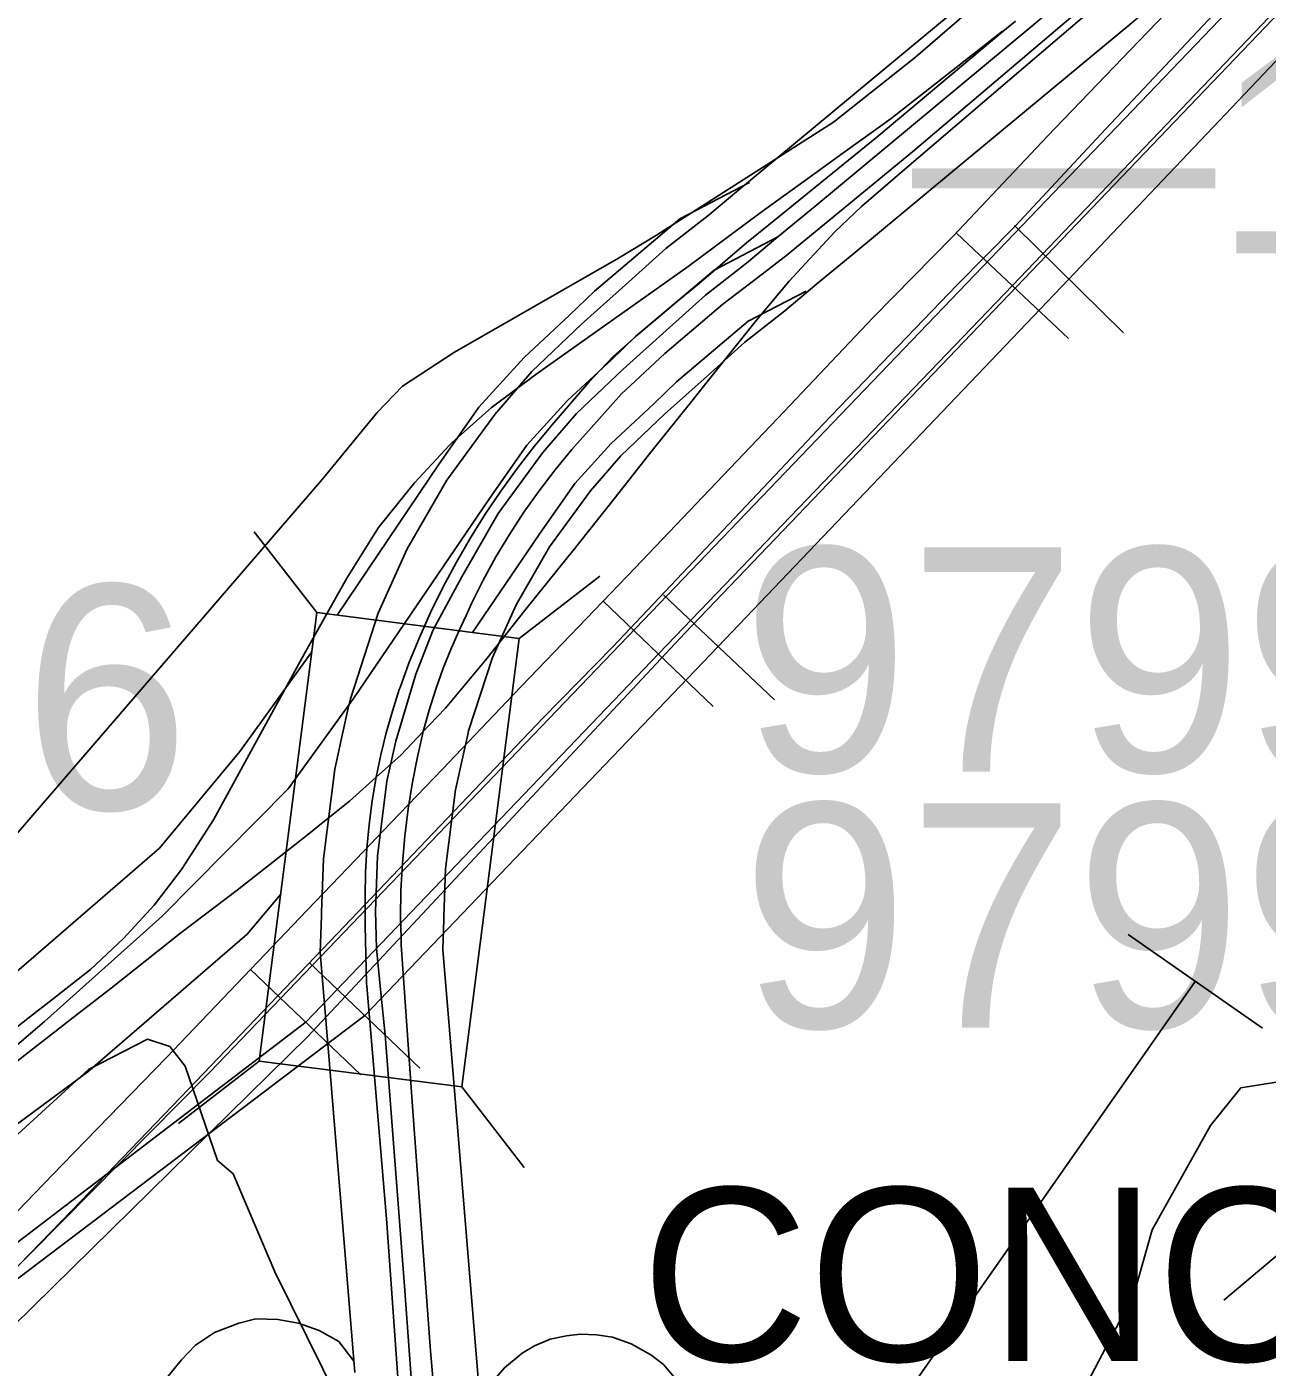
# Model space of a CAD drawing. Extents: x -157.2 to -99.3, y 12.2 to 46.2.
# Drawn here: x -145.11 to -144.502, y 40.292 to 40.949 of the extents above; entities that cross this region are included whole.
import ezdxf

# ---------------------------------------------------------------- set-up
doc = ezdxf.new("R2010")
doc.units = 0
for name, color, linetype in [('tdCoCityStreetMajor', 7, 'Continuous'), ('tdCoDivCarto', 7, 'Continuous'), ('tdCoHydroRiver', 7, 'Continuous'), ('tdCoPipe', 7, 'Continuous'), ('tdCoPriCL', 7, 'Continuous'), ('tdCoPriDiv', 7, 'Continuous'), ('tdCoPriRamp', 7, 'Continuous'), ('tdCoRRCL', 7, 'Continuous'), ('tdCoStrucNonDivPri', 7, 'Continuous'), ('tdCoStrucPriMaintName', 7, 'Continuous'), ('tdCoStrucSecCoName', 7, 'Continuous'), ('tdStHwyPriRefPost1', 7, 'Continuous'), ('tdStHwyPriRefPost5', 7, 'Continuous')]:
    doc.layers.add(name, color=color, linetype=linetype)

msp = doc.modelspace()

# ---------------------------------------------------------------- linework, layer by layer
at = {"layer": 'tdCoCityStreetMajor'}
msp.add_lwpolyline([(-145.15936, 40.41409), (-145.1635, 40.42006), (-145.17687, 40.43974), (-145.18144, 40.45434), (-145.18004, 40.46823), (-145.17705, 40.47649), (-145.17406, 40.48423), (-145.16914, 40.49021), (-144.96481, 40.72706), (-144.93791, 40.75994), (-144.92542, 40.77278), (-144.89993, 40.78948), (-144.81957, 40.83555), (-144.80093, 40.84681), (-144.71424, 40.90221), (-144.67398, 40.9342), (-144.57149, 41.02285), (-144.54052, 41.0492), (-144.52176, 41.07577), (-144.51344, 41.09773), (-144.50802, 41.12056), (-144.50655, 41.14888), (-144.50635, 41.15271)], dxfattribs=at)
at = {"layer": 'tdCoDivCarto'}
for points in [[(-144.78372, 40.76541), (-144.7774, 40.77331), (-144.752, 40.80513), (-144.73597, 40.82436), (-144.71353, 40.84853), (-144.70046, 40.86086), (-144.68171, 40.87714), (-144.62894, 40.92227), (-144.58357, 40.96098), (-144.53745, 41.00513)], [(-144.78372, 40.76541), (-144.7774, 40.77331), (-144.752, 40.80513), (-144.73597, 40.82436), (-144.71353, 40.84853), (-144.70046, 40.86086), (-144.68171, 40.87714), (-144.62894, 40.92227), (-144.58357, 40.96098), (-144.53745, 41.00513)], [(-144.73506, 40.83864), (-144.67555, 40.88775), (-144.53745, 41.00513)], [(-144.73506, 40.83864), (-144.67555, 40.88775), (-144.53745, 41.00513)], [(-144.625, 40.95186), (-144.63115, 40.94672)], [(-144.625, 40.95186), (-144.63115, 40.94672)], [(-144.63131, 40.94691), (-144.68591, 40.90402), (-144.70958, 40.88701), (-144.72272, 40.87753), (-144.75027, 40.85766), (-144.78554, 40.83152), (-144.81414, 40.8113), (-144.83257, 40.79818)], [(-144.63131, 40.94691), (-144.68591, 40.90402), (-144.70958, 40.88701), (-144.72272, 40.87753), (-144.75027, 40.85766), (-144.78554, 40.83152), (-144.81414, 40.8113), (-144.83257, 40.79818)], [(-144.63115, 40.94672), (-144.69306, 40.8949), (-144.72857, 40.86604), (-144.74596, 40.85198)], [(-144.63115, 40.94672), (-144.69306, 40.8949), (-144.72857, 40.86604), (-144.74596, 40.85198)], [(-144.74596, 40.85198), (-144.75693, 40.84311), (-144.77543, 40.82708), (-144.78093, 40.82256)], [(-144.74596, 40.85198), (-144.75693, 40.84311), (-144.77543, 40.82708), (-144.78093, 40.82256)], [(-144.75127, 40.82619), (-144.73621, 40.83769), (-144.73506, 40.83864)], [(-144.75127, 40.82619), (-144.73621, 40.83769), (-144.73506, 40.83864)], [(-144.81148, 40.77527), (-144.79688, 40.78886), (-144.76852, 40.81302), (-144.75127, 40.82619)], [(-144.81148, 40.77527), (-144.79688, 40.78886), (-144.76852, 40.81302), (-144.75127, 40.82619)], [(-144.78093, 40.82256), (-144.79071, 40.8145), (-144.8097, 40.79847), (-144.82228, 40.78738), (-144.83412, 40.7748), (-144.85212, 40.75384), (-144.86089, 40.74331), (-144.86929, 40.73249), (-144.87732, 40.7214), (-144.88497, 40.71003), (-144.89223, 40.69841), (-144.89908, 40.68655), (-144.90553, 40.67446), (-144.91156, 40.66216), (-144.91717, 40.64966), (-144.92235, 40.63698), (-144.92672, 40.62513), (-144.92709, 40.62412), (-144.93048, 40.61351), (-144.9335, 40.60279), (-144.93614, 40.59197), (-144.9384, 40.58106), (-144.94035, 40.5695), (-144.94188, 40.55788), (-144.94297, 40.5462), (-144.94363, 40.53449), (-144.94386, 40.52277), (-144.94386, 40.50822), (-144.94312, 40.47986), (-144.94301, 40.47865), (-144.94003, 40.44392), (-144.93337, 40.36451), (-144.92627, 40.26623)], [(-144.78093, 40.82256), (-144.79071, 40.8145), (-144.8097, 40.79847), (-144.82228, 40.78738), (-144.83412, 40.7748), (-144.85212, 40.75384), (-144.86089, 40.74331), (-144.86929, 40.73249), (-144.87732, 40.7214), (-144.88497, 40.71003), (-144.89223, 40.69841), (-144.89908, 40.68655), (-144.90553, 40.67446), (-144.91156, 40.66216), (-144.91717, 40.64966), (-144.92235, 40.63698), (-144.92672, 40.62513), (-144.92709, 40.62412), (-144.93048, 40.61351), (-144.9335, 40.60279), (-144.93614, 40.59197), (-144.9384, 40.58106), (-144.94035, 40.5695), (-144.94188, 40.55788), (-144.94297, 40.5462), (-144.94363, 40.53449), (-144.94386, 40.52277), (-144.94386, 40.50822), (-144.94312, 40.47986), (-144.94301, 40.47865), (-144.94003, 40.44392), (-144.93337, 40.36451), (-144.92627, 40.26623)], [(-144.83257, 40.79818), (-144.85952, 40.77899), (-144.88196, 40.76222), (-144.90095, 40.74545), (-144.90239, 40.74392)], [(-144.83257, 40.79818), (-144.85952, 40.77899), (-144.88196, 40.76222), (-144.90095, 40.74545), (-144.90239, 40.74392)], [(-144.90893, 40.26764), (-144.91176, 40.29982), (-144.9206, 40.41958), (-144.9261, 40.49885), (-144.92618, 40.50234), (-144.92642, 40.51221), (-144.92624, 40.52558), (-144.92557, 40.53893), (-144.9244, 40.55225), (-144.92275, 40.56552), (-144.9206, 40.57871), (-144.91796, 40.59182), (-144.91671, 40.59765), (-144.91533, 40.60345), (-144.91249, 40.61393), (-144.90923, 40.62428), (-144.90556, 40.6345), (-144.90148, 40.64457), (-144.897, 40.65446), (-144.8942, 40.66064), (-144.89167, 40.66622), (-144.8859, 40.67777), (-144.87969, 40.68909), (-144.87306, 40.70017), (-144.86602, 40.71099), (-144.85857, 40.72154), (-144.85073, 40.7318), (-144.8425, 40.74176), (-144.81809, 40.76913), (-144.81148, 40.77527)], [(-144.90893, 40.26764), (-144.91176, 40.29982), (-144.9206, 40.41958), (-144.9261, 40.49885), (-144.92618, 40.50234), (-144.92642, 40.51221), (-144.92624, 40.52558), (-144.92557, 40.53893), (-144.9244, 40.55225), (-144.92275, 40.56552), (-144.9206, 40.57871), (-144.91796, 40.59182), (-144.91671, 40.59765), (-144.91533, 40.60345), (-144.91249, 40.61393), (-144.90923, 40.62428), (-144.90556, 40.6345), (-144.90148, 40.64457), (-144.897, 40.65446), (-144.8942, 40.66064), (-144.89167, 40.66622), (-144.8859, 40.67777), (-144.87969, 40.68909), (-144.87306, 40.70017), (-144.86602, 40.71099), (-144.85857, 40.72154), (-144.85073, 40.7318), (-144.8425, 40.74176), (-144.81809, 40.76913), (-144.81148, 40.77527)], [(-144.84409, 40.68947), (-144.8425, 40.69144), (-144.82179, 40.71758), (-144.80305, 40.74126), (-144.78372, 40.76541)], [(-144.84409, 40.68947), (-144.8425, 40.69144), (-144.82179, 40.71758), (-144.80305, 40.74126), (-144.78372, 40.76541)], [(-144.90239, 40.74392), (-144.91969, 40.72548), (-144.9372, 40.70353), (-144.95274, 40.67862), (-144.9737, 40.64139), (-144.99786, 40.59724), (-145.01809, 40.56025), (-145.03387, 40.53584), (-145.04719, 40.51833), (-145.06223, 40.50205), (-145.0785, 40.48676), (-145.10119, 40.46901), (-145.10464, 40.4663)], [(-144.90239, 40.74392), (-144.91969, 40.72548), (-144.9372, 40.70353), (-144.95274, 40.67862), (-144.9737, 40.64139), (-144.99786, 40.59724), (-145.01809, 40.56025), (-145.03387, 40.53584), (-145.04719, 40.51833), (-145.06223, 40.50205), (-145.0785, 40.48676), (-145.10119, 40.46901), (-145.10464, 40.4663)], [(-144.91222, 40.60673), (-144.9044, 40.61499), (-144.88393, 40.63941), (-144.86568, 40.66259), (-144.84409, 40.68947)], [(-144.91222, 40.60673), (-144.9044, 40.61499), (-144.88393, 40.63941), (-144.86568, 40.66259), (-144.84409, 40.68947)], [(-144.96358, 40.55968), (-144.9515, 40.56937), (-144.9384, 40.58106), (-144.92635, 40.59181), (-144.91533, 40.60345), (-144.91222, 40.60673)], [(-144.96358, 40.55968), (-144.9515, 40.56937), (-144.9384, 40.58106), (-144.92635, 40.59181), (-144.91533, 40.60345), (-144.91222, 40.60673)], [(-145.08845, 40.46203), (-145.06839, 40.47763), (-145.03412, 40.50476), (-145.0065, 40.52572), (-144.97148, 40.55334), (-144.96358, 40.55968)], [(-145.08845, 40.46203), (-145.06839, 40.47763), (-145.03412, 40.50476), (-145.0065, 40.52572), (-144.97148, 40.55334), (-144.96358, 40.55968)], [(-145.10464, 40.4663), (-145.1635, 40.42006)], [(-145.10464, 40.4663), (-145.1635, 40.42006)], [(-145.09745, 40.45504), (-145.08845, 40.46203)], [(-145.09745, 40.45504), (-145.08845, 40.46203)], [(-145.11663, 40.44012), (-145.10682, 40.44775), (-145.09745, 40.45504)], [(-145.11663, 40.44012), (-145.10682, 40.44775), (-145.09745, 40.45504)]]:
    msp.add_lwpolyline(points, dxfattribs=at)
at = {"layer": 'tdCoHydroRiver'}
for points in [[(-144.61409, 40.23789), (-144.5669, 40.32785), (-144.55798, 40.35912), (-144.52945, 40.41024), (-144.51462, 40.42869), (-144.4083, 40.44571), (-144.35984, 40.47883), (-144.34261, 40.52244), (-144.34406, 40.66922), (-144.35301, 40.73262), (-144.34574, 40.90435), (-144.32036, 40.95559), (-144.30197, 40.98654)], [(-145.15434, 40.36923), (-145.07946, 40.43777), (-145.05055, 40.4526), (-145.03962, 40.44908), (-145.03205, 40.43937), (-145.01622, 40.39309), (-145.00854, 40.38653), (-144.98803, 40.33853), (-144.93329, 40.22786), (-144.89659, 40.14462), (-144.88765, 40.12855), (-144.85026, 40.01846)]]:
    msp.add_lwpolyline(points, dxfattribs=at)
at = {"layer": 'tdCoPipe'}
msp.add_line((-144.56971, 40.5039), (-144.50401, 40.45797), dxfattribs=at)
msp.add_line((-144.56971, 40.5039), (-144.50401, 40.45797), dxfattribs=at)
for points in [[(-143.34205, 41.31852), (-144.52284, 40.32459)], [(-144.53686, 40.48093), (-144.70876, 40.23507)], [(-144.53686, 40.48093), (-144.70876, 40.23507)]]:
    msp.add_lwpolyline(points, dxfattribs=at)
at = {"layer": 'tdCoPriCL'}
for points in [[(-144.74152, 40.84601), (-144.72341, 40.86098), (-144.67604, 40.90036), (-144.56956, 40.98888), (-144.51932, 41.03427), (-144.50597, 41.04762), (-144.4513, 41.10229), (-144.44908, 41.10451), (-144.44849, 41.10513), (-144.44246, 41.11149), (-144.44102, 41.11301), (-144.43978, 41.11432), (-144.41892, 41.13632), (-144.39971, 41.15514), (-144.35644, 41.19934), (-144.35456, 41.20126), (-144.35291, 41.20295), (-144.31124, 41.24552)], [(-145.12827, 40.43811), (-145.10104, 40.46125), (-145.04325, 40.51289), (-144.98156, 40.57532), (-144.94948, 40.61964), (-144.88323, 40.71718), (-144.86453, 40.74383), (-144.84454, 40.76581), (-144.82292, 40.78594), (-144.81127, 40.79725), (-144.7728, 40.82978), (-144.74152, 40.84601)], [(-144.91977, 40.26672), (-144.92134, 40.28883), (-144.92448, 40.33153), (-144.93396, 40.45483), (-144.93609, 40.47532), (-144.93823, 40.4971), (-144.93866, 40.51545), (-144.9378, 40.54235), (-144.93311, 40.57906), (-144.92884, 40.5987), (-144.91902, 40.63157), (-144.91048, 40.65334), (-144.89645, 40.6793), (-144.87855, 40.71042), (-144.85677, 40.74025), (-144.84027, 40.75935), (-144.8174, 40.78122), (-144.79622, 40.80012), (-144.77705, 40.81739), (-144.75693, 40.8331), (-144.74152, 40.84601)]]:
    msp.add_lwpolyline(points, dxfattribs=at)
at = {"layer": 'tdCoPriDiv'}
for points in [[(-144.58921, 41.01155), (-144.69522, 40.92343), (-144.74255, 40.88408), (-144.76071, 40.86907), (-144.77579, 40.85643), (-144.79635, 40.84038), (-144.81624, 40.82245), (-144.83776, 40.80326), (-144.86203, 40.78004), (-144.88028, 40.75894), (-144.90375, 40.72679), (-144.92318, 40.693), (-144.93749, 40.66147), (-144.95107, 40.61958), (-144.95209, 40.61499), (-144.95489, 40.6024), (-144.95864, 40.58498), (-144.96427, 40.541), (-144.96515, 40.51487), (-144.96521, 40.51308), (-144.96581, 40.4951), (-144.96229, 40.4523), (-144.94887, 40.2891)], [(-144.54991, 40.96621), (-144.65686, 40.87729), (-144.70426, 40.83789), (-144.72232, 40.82295), (-144.73806, 40.80977), (-144.75776, 40.79439), (-144.77619, 40.77778), (-144.79704, 40.75918), (-144.8185, 40.73865), (-144.83327, 40.72157), (-144.85336, 40.69405), (-144.86973, 40.66559), (-144.88146, 40.63974), (-144.89312, 40.60378), (-144.89352, 40.60198), (-144.89628, 40.58957), (-144.89945, 40.57484), (-144.9044, 40.53618), (-144.90518, 40.51285), (-144.90524, 40.51106), (-144.90573, 40.49655), (-144.9025, 40.45722), (-144.88893, 40.29229), (-144.88744, 40.27418)], [(-144.95759, 40.66049), (-144.90792, 40.73423), (-144.888, 40.76261), (-144.8659, 40.78692), (-144.84359, 40.80768), (-144.83143, 40.81949), (-144.7896, 40.85486), (-144.75533, 40.87264)], [(-144.89122, 40.652), (-144.85854, 40.70014), (-144.84106, 40.72505), (-144.82319, 40.7447), (-144.80225, 40.76419), (-144.79111, 40.77501), (-144.756, 40.8047), (-144.7277, 40.81938)], [(-145.11714, 40.48355), (-145.04466, 40.54621), (-145.00528, 40.59371), (-144.97, 40.64263)], [(-145.14321, 40.38986), (-145.07968, 40.43662), (-145.00165, 40.50409), (-144.98521, 40.52373)]]:
    msp.add_lwpolyline(points, dxfattribs=at)
at = {"layer": 'tdCoPriRamp'}
for points in [[(-145.05237, 40.19327), (-145.0491, 40.24313), (-145.04731, 40.26554), (-145.04432, 40.27779), (-145.04044, 40.28735), (-145.03387, 40.29542), (-145.02699, 40.30259), (-145.01773, 40.30886), (-145.00578, 40.31335), (-144.99741, 40.31544), (-144.98666, 40.31514), (-144.9765, 40.31335), (-144.96634, 40.30976), (-144.95678, 40.30438), (-144.94932, 40.29465)], [(-144.88713, 40.27055), (-144.88238, 40.28347), (-144.8755, 40.29153), (-144.86684, 40.29871), (-144.86086, 40.30229), (-144.85309, 40.30558), (-144.84503, 40.30707), (-144.83845, 40.30797), (-144.83039, 40.30767), (-144.82262, 40.30647), (-144.81335, 40.30319), (-144.80379, 40.29781), (-144.79752, 40.29303), (-144.79035, 40.28466), (-144.78497, 40.2757), (-144.78138, 40.26524), (-144.78049, 40.25418), (-144.7806, 40.249)]]:
    msp.add_lwpolyline(points, dxfattribs=at)
at = {"layer": 'tdCoRRCL'}
for p, q in [((-144.62548, 40.85165), (-144.57206, 40.79901)), ((-144.59909, 40.79625), (-144.6537, 40.84765)), ((-144.77321, 40.61575), (-144.82737, 40.66763)), ((-144.79763, 40.6705), (-144.74311, 40.619)), ((-144.97126, 40.49029), (-144.91704, 40.43847)), ((-144.94597, 40.43507), (-145.00017, 40.48691))]:
    msp.add_line(p, q, dxfattribs=at)
for points in [[(-145.34203, 40.10567), (-145.30673, 40.14025), (-145.20288, 40.22686), (-144.97209, 40.45385), (-144.78711, 40.65166), (-144.20709, 41.25781), (-143.90554, 41.58018), (-143.75588, 41.77035)], [(-145.33825, 40.14149), (-145.27751, 40.186), (-145.16569, 40.28923), (-145.02001, 40.43646), (-143.90658, 41.59753), (-143.80708, 41.72616)], [(-143.91073, 41.5536), (-144.08139, 41.36834), (-144.25492, 41.18814), (-144.42658, 41.00693), (-144.59909, 40.82513), (-144.77089, 40.64509), (-144.94389, 40.46421), (-145.14352, 40.31302)], [(-145.18532, 40.29874), (-144.97275, 40.46105), (-144.79986, 40.64172), (-144.62644, 40.82212), (-144.45414, 41.00262), (-144.28354, 41.18537), (-144.11073, 41.36619), (-143.9378, 41.54842)], [(-144.04683, 41.48693), (-144.15011, 41.37893), (-144.22152, 41.3041), (-144.28512, 41.2379), (-144.37133, 41.14833), (-144.42145, 41.09041), (-144.50769, 41.00128), (-144.51232, 40.99646), (-144.56457, 40.94204), (-144.6094, 40.89538), (-144.65554, 40.84636), (-144.69486, 40.80651), (-144.73837, 40.76038), (-144.81151, 40.68383), (-144.87102, 40.6217), (-144.90588, 40.585), (-144.93105, 40.55879), (-144.94835, 40.5407), (-144.9722, 40.5158), (-145.04141, 40.44345), (-145.092, 40.39128), (-145.10589, 40.37691), (-145.13761, 40.3441)], [(-144.52522, 40.95801), (-144.58093, 40.89891), (-144.6252, 40.85125), (-144.65358, 40.82244), (-144.71946, 40.75403), (-144.74297, 40.72903), (-144.8224, 40.64494), (-144.8565, 40.6102), (-144.95754, 40.50429), (-145.03041, 40.42804), (-145.08294, 40.37339), (-145.0928, 40.36324), (-145.11852, 40.33674)]]:
    msp.add_lwpolyline(points, dxfattribs=at)
at = {"layer": 'tdCoStrucNonDivPri'}
for p, q in [((-144.96756, 40.66177), (-144.99814, 40.70132)), ((-144.86836, 40.64908), (-144.82881, 40.67966)), ((-144.99568, 40.44186), (-145.03524, 40.41127)), ((-144.89649, 40.42917), (-144.86591, 40.38962))]:
    msp.add_line(p, q, dxfattribs=at)
msp.add_lwpolyline([(-144.99568, 40.44186), (-144.96756, 40.66177), (-144.86836, 40.64908), (-144.89649, 40.42917)], close=True, dxfattribs=at)

# ---------------------------------------------------------------- texts
at = {"layer": 'tdCoStrucPriMaintName'}
for s, p in [('97995R075', (-144.75897, 40.58372)), ('97992A376', (-145.78241, 40.56533)), ('97995L075', (-144.75933, 40.45828))]:
    msp.add_text(s, height=0.11, dxfattribs=at).set_placement(p)
at = {"layer": 'tdCoStrucSecCoName'}
msp.add_text('CONCORD E-6', height=0.085, dxfattribs=at).set_placement((-144.8084, 40.29475))
at = {"layer": 'tdStHwyPriRefPost1'}
msp.add_text('‒‒100', height=0.1, dxfattribs=at).set_placement((-144.67574, 40.8379))
at = {"layer": 'tdStHwyPriRefPost5'}
msp.add_text('‒‒100', height=0.1, dxfattribs=at).set_placement((-144.67574, 40.8379))

doc.saveas('drawing.dxf')
